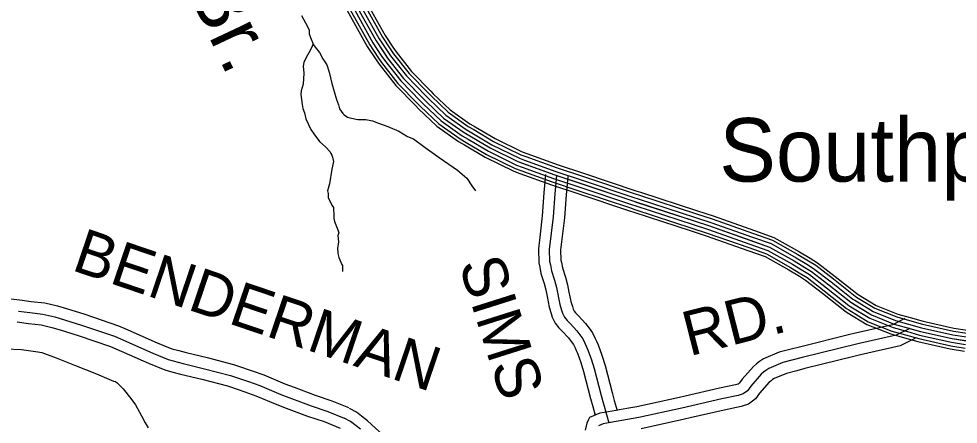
# Model space of a CAD drawing. Extents: x 1551132 to 1791609, y 378168 to 563823.
# Drawn here: x 1631255 to 1639065, y 415751 to 419121 of the extents above; entities that cross this region are included whole.
import ezdxf

# ---------------------------------------------------------------- set-up
doc = ezdxf.new("R2010")
doc.units = 0
for name, color, linetype in [('DESIGN - DRAINAGE - Bridges and Cross Drains Size Text', 7, 'Continuous'), ('DESIGN - ROW - Right-of-Way and Easement Labels', 7, 'Continuous'), ('DESIGN - TRANSPORTATION - Text', 7, 'Continuous'), ('SURVEY - CONTOURS - Index with Text', 7, 'Continuous'), ('SURVEY - PROPERTY - Owners', 7, 'Continuous'), ('SURVEY - VEGETATION - Features with Text', 7, 'Continuous')]:
    doc.layers.add(name, color=color, linetype=linetype)

msp = doc.modelspace()

# ---------------------------------------------------------------- linework, layer by layer
at = {"layer": 'DESIGN - TRANSPORTATION - Text'}
for points in [[(1633606.106, 419149.364), (1633655.497, 419056.862), (1633669.305, 419026.711), (1633669.105, 418996.669), (1633680.896, 418964.535), (1633706.495, 418904.25), (1633720.378, 418886.124), (1633756.086, 418841.798), (1633783.743, 418789.522), (1633817.401, 418737.195), (1633835.009, 418676.969), (1633858.383, 418582.65), (1633895.516, 418450.171), (1633913.232, 418405.978), (1633921.015, 418373.869), (1633948.756, 418333.61), (1633960.672, 418321.501), (1633986.555, 418303.292), (1634008.521, 418299.126), (1634072.428, 418284.65), (1634140.418, 418284.167), (1634196.342, 418271.758), (1634244.216, 418253.383), (1634322.031, 418224.79), (1634415.77, 418186.064), (1634485.477, 418141.497), (1634535.35, 418123.113), (1634634.89, 418052.294), (1634750.329, 417967.334), (1634901.642, 417864.098), (1634979.19, 417795.438), (1635020.781, 417733.045), (1635052.505, 417690.752)], [(1633699.895, 418907.633), (1633694.446, 418894.774), (1633676.196, 418856.848), (1633643.822, 418798.98), (1633623.547, 418757.054), (1633619.347, 418727.037), (1633624.964, 418668.902), (1633618.364, 418576.799), (1633610.181, 418548.815), (1633601.998, 418520.823), (1633599.806, 418490.789), (1633605.539, 418450.688), (1633611.264, 418408.578), (1633617.055, 418376.486), (1633630.805, 418338.326), (1633640.472, 418288.175), (1633681.904, 418201.739), (1633713.603, 418155.438), (1633757.227, 418099.037), (1633804.951, 418056.636), (1633842.683, 418016.301), (1633850.583, 418000.218), (1633858.5, 417988.142), (1633864.399, 417972.075), (1633872.149, 417933.958), (1633857.725, 417869.956), (1633836.925, 417747.903), (1633820.559, 417691.926), (1633826.408, 417667.851), (1633828.183, 417633.783), (1633847.941, 417597.582), (1633857.774, 417571.465), (1633871.641, 417551.339), (1633871.524, 417533.305), (1633873.316, 417501.246), (1633875.066, 417463.17), (1633878.882, 417435.094), (1633906.431, 417366.793), (1633916.256, 417340.675), (1633908.131, 417320.708), (1633913.773, 417266.573), (1633905.406, 417210.547), (1633907.181, 417176.479), (1633909.081, 417160.437), (1633916.931, 417138.345), (1633924.806, 417118.253), (1633932.672, 417098.169), (1633940.539, 417078.077), (1633946.489, 417070.027), (1633946.314, 417043.984), (1633946.155, 417019.942)], [(1631146.554, 416378.215), (1631276.451, 416373.323), (1631413.989, 416352.231), (1631447.88, 416347.464), (1631564.894, 416302.772), (1631719.574, 416243.212), (1631901.978, 416171.01), (1632002.95, 416124.667), (1632042.616, 416109.759), (1632058.524, 416105.4), (1632074.29, 416095.025), (1632123.197, 416045.832), (1632187.429, 415966.23), (1632226.212, 415911.253), (1632274.185, 415819.993), (1632306.918, 415763.141), (1632330.017, 415722.54)]]:
    msp.add_lwpolyline(points, dxfattribs=at)
at = {"layer": 'SURVEY - CONTOURS - Index with Text'}
for points in [[(1633560.091, 420145.69), (1633807.535, 419717.363), (1634074.854, 419206.616), (1634225.45, 418937.109), (1634320.731, 418794.222), (1634453.911, 418625.043), (1634639.048, 418435.513), (1634786.428, 418296.318), (1634957.957, 418175.014), (1635173.51, 418047.436), (1635405.172, 417933.8), (1635710.973, 417823.714), (1636358.649, 417607.35), (1636998.359, 417399.045), (1637496.056, 417223.674), (1637701.667, 417108.18), (1637845.356, 417021.127), (1637988.902, 416910.016), (1638172.298, 416764.588), (1638343.927, 416659.327), (1638533.756, 416584.016), (1638751.718, 416522.573), (1639013.753, 416462.872), (1639353.97, 416412.721)], [(1634119.569, 419310.344), (1634152.01, 419248.359), (1634300.34, 418982.91), (1634365.063, 418885.841)], [(1633965.023, 419229.458), (1633998.58, 419165.348), (1634151.418, 418891.833), (1634219.942, 418789.064)], [(1633986.922, 419240.917), (1634020.321, 419177.115), (1634172.518, 418904.733), (1634240.508, 418802.772)], [(1634014.388, 419255.292), (1634047.587, 419191.866), (1634198.984, 418920.925), (1634266.299, 418819.973)], [(1634041.854, 419269.668), (1634074.854, 419206.616), (1634225.45, 418937.109), (1634292.09, 418837.173)], [(1634069.32, 419284.043), (1634102.12, 419221.366), (1634251.916, 418953.293), (1634317.881, 418854.374)], [(1634096.786, 419298.419), (1634129.386, 419236.117), (1634278.382, 418969.485), (1634343.672, 418871.574)], [(1634317.873, 418854.39), (1634345.847, 418812.439), (1634477.244, 418645.518), (1634638.932, 418479.989)], [(1634343.664, 418871.591), (1634370.955, 418830.656), (1634500.577, 418666.002), (1634661.106, 418501.656)], [(1634365.063, 418885.858), (1634391.788, 418845.765), (1634519.934, 418682.986), (1634679.506, 418519.623)], [(1634219.933, 418789.08), (1634250.482, 418743.271), (1634388.646, 418567.758), (1634554.725, 418397.728)], [(1634240.499, 418802.789), (1634270.507, 418757.788), (1634407.245, 418584.083), (1634572.408, 418415.004)], [(1634266.29, 418819.989), (1634295.615, 418776.005), (1634430.578, 418604.567), (1634594.583, 418436.671)], [(1634292.082, 418837.19), (1634320.731, 418794.222), (1634453.911, 418625.043), (1634616.757, 418458.33)], [(1634616.749, 418458.347), (1634639.048, 418435.513), (1634786.428, 418296.318), (1634957.957, 418175.014), (1635005.523, 418146.864)], [(1634638.923, 418480.006), (1634660.789, 418457.622), (1634806.119, 418320.36), (1634974.832, 418201.049), (1635021.314, 418173.539)], [(1634661.106, 418501.665), (1634682.531, 418479.731), (1634825.81, 418344.411), (1634991.698, 418227.091), (1635037.097, 418200.224)], [(1634679.497, 418519.64), (1634700.563, 418498.073), (1634842.143, 418364.353), (1635005.698, 418248.691), (1635050.197, 418222.357)], [(1634554.709, 418397.753), (1634578.233, 418373.669), (1634731.354, 418229.057), (1634910.767, 418102.179), (1634961.357, 418072.237)], [(1634572.391, 418415.029), (1634595.566, 418391.295), (1634747.046, 418248.225), (1634924.216, 418122.938), (1634973.949, 418093.504)], [(1634594.574, 418436.688), (1634617.307, 418413.404), (1634766.737, 418272.275), (1634941.083, 418148.98), (1634989.731, 418120.188)], [(1635050.18, 418222.357), (1635215.226, 418124.68), (1635439.446, 418014.694), (1635478.862, 418000.502)], [(1635005.506, 418146.872), (1635173.51, 418047.436), (1635405.172, 417933.8), (1635449.146, 417917.966)], [(1635021.297, 418173.548), (1635188.252, 418074.737), (1635417.288, 417962.384), (1635459.645, 417947.134)], [(1635037.08, 418200.232), (1635202.993, 418102.029), (1635429.396, 417990.977), (1635470.145, 417976.301)], [(1634961.34, 418072.245), (1635132.27, 417971.076), (1635371.289, 417853.831), (1635419.771, 417836.373)], [(1634973.932, 418093.512), (1635144.028, 417992.843), (1635380.947, 417876.624), (1635428.146, 417859.631)], [(1634989.715, 418120.196), (1635158.769, 418020.136), (1635393.055, 417905.216), (1635438.646, 417888.799)], [(1635478.837, 418000.51), (1635739.722, 417906.591), (1635949.042, 417836.673)], [(1635449.129, 417917.975), (1635710.973, 417823.714), (1635921.251, 417753.471)], [(1635459.629, 417947.142), (1635721.131, 417853.006), (1635931.076, 417782.871)], [(1635470.128, 417976.31), (1635731.297, 417882.291), (1635940.892, 417812.281)], [(1635419.763, 417836.381), (1635682.548, 417741.779), (1635893.777, 417671.218)], [(1635428.129, 417859.64), (1635690.648, 417765.137), (1635901.61, 417694.661)], [(1635438.629, 417888.807), (1635700.815, 417794.422), (1635911.426, 417724.07)], [(1635949.026, 417836.673), (1636386.124, 417690.653), (1636422.714, 417678.744)], [(1635921.234, 417753.471), (1636358.649, 417607.35), (1636395.557, 417595.333)], [(1635931.059, 417782.871), (1636368.357, 417636.793), (1636405.156, 417624.809)], [(1635940.876, 417812.281), (1636378.065, 417666.235), (1636414.748, 417654.285)], [(1635893.76, 417671.218), (1636331.491, 417524.998), (1636368.707, 417512.873)], [(1635901.593, 417694.661), (1636339.233, 417548.465), (1636376.365, 417536.382)], [(1635911.41, 417724.07), (1636348.941, 417577.908), (1636385.957, 417565.858)], [(1636422.698, 417678.752), (1636898.12, 417523.94)], [(1636395.54, 417595.342), (1636870.962, 417440.53)], [(1636405.14, 417624.818), (1636880.562, 417470.005)], [(1636414.74, 417654.293), (1636890.162, 417499.481)], [(1636368.691, 417512.881), (1636844.113, 417358.069)], [(1636376.34, 417536.39), (1636851.762, 417381.578)], [(1636385.94, 417565.866), (1636861.362, 417411.054)], [(1636898.103, 417523.948), (1637026.517, 417482.131), (1637372.7, 417360.144)], [(1636870.945, 417440.538), (1636998.359, 417399.045), (1637343.551, 417277.409)], [(1636880.545, 417470.014), (1637008.309, 417428.404), (1637353.851, 417306.651)], [(1636890.145, 417499.49), (1637018.259, 417457.772), (1637364.159, 417335.885)], [(1636844.096, 417358.077), (1636970.518, 417316.91), (1637314.735, 417195.615)], [(1636851.746, 417381.586), (1636978.459, 417340.319), (1637322.943, 417218.932)], [(1636861.346, 417411.062), (1636988.409, 417369.686), (1637333.251, 417248.166)], [(1637372.684, 417360.153), (1637532.38, 417303.876), (1637745.883, 417183.957), (1637834.739, 417130.122)], [(1637343.534, 417277.417), (1637496.056, 417223.674), (1637701.667, 417108.18), (1637789.29, 417055.095)], [(1637353.834, 417306.66), (1637508.889, 417252.017), (1637717.292, 417134.955), (1637805.348, 417081.612)], [(1637364.134, 417335.894), (1637521.73, 417280.367), (1637732.917, 417161.739), (1637821.415, 417108.121)], [(1637322.935, 417218.941), (1637470.381, 417166.981), (1637670.418, 417054.62), (1637757.166, 417002.069)], [(1637333.234, 417248.175), (1637483.223, 417195.332), (1637686.043, 417081.404), (1637773.232, 417028.578)], [(1637314.718, 417195.623), (1637460.148, 417144.38), (1637657.96, 417033.269), (1637744.358, 416980.926)], [(1637834.723, 417130.13), (1637895.088, 417093.563), (1638043.001, 416979.068), (1638222.655, 416836.606), (1638234.213, 416829.523)], [(1637789.274, 417055.103), (1637845.356, 417021.127), (1637988.902, 416910.016), (1638172.298, 416764.588), (1638188.364, 416754.737)], [(1637805.332, 417081.621), (1637862.93, 417046.728), (1638008.018, 416934.417), (1638190.097, 416790.038), (1638204.564, 416781.163)], [(1637821.398, 417108.13), (1637880.505, 417072.32), (1638027.135, 416958.826), (1638207.889, 416815.489), (1638220.772, 416807.597)], [(1637744.341, 416980.935), (1637796.19, 416949.517), (1637935.42, 416841.748), (1638122.516, 416693.386), (1638143.04, 416680.802)], [(1637757.149, 417002.077), (1637810.206, 416969.934), (1637950.67, 416861.207), (1638136.707, 416713.686), (1638155.957, 416701.878)], [(1637773.216, 417028.586), (1637827.781, 416995.527), (1637969.786, 416885.616), (1638154.498, 416739.137), (1638172.165, 416728.312)], [(1638220.763, 416807.597), (1638371.768, 416714.986), (1638553.647, 416642.826), (1638659.595, 416612.959)], [(1638234.205, 416829.523), (1638383.318, 416738.07), (1638561.905, 416667.219), (1638666.57, 416637.71)], [(1638188.347, 416754.746), (1638343.927, 416659.327), (1638533.756, 416584.016), (1638642.77, 416553.282)], [(1638204.555, 416781.171), (1638357.852, 416687.152), (1638543.706, 416613.417), (1638651.178, 416583.116)], [(1638143.015, 416680.819), (1638304.986, 416581.483), (1638505.932, 416501.764), (1638619.237, 416469.813)], [(1638155.932, 416701.894), (1638316.086, 416603.667), (1638513.865, 416525.206), (1638625.945, 416493.606)], [(1638172.14, 416728.32), (1638330.002, 416631.501), (1638523.806, 416554.616), (1638634.362, 416523.448)], [(1638651.162, 416583.125), (1638759.367, 416552.624), (1639019.461, 416493.364), (1639135.034, 416476.331)], [(1638659.578, 416612.967), (1638767.026, 416582.675), (1639025.178, 416523.857), (1639139.558, 416506.998)], [(1638666.553, 416637.718), (1638773.375, 416607.609), (1639029.911, 416549.157), (1639143.308, 416532.449)], [(1638634.345, 416523.456), (1638744.068, 416492.522), (1639008.045, 416432.379), (1639126, 416414.996)], [(1638642.753, 416553.291), (1638751.718, 416522.573), (1639013.753, 416462.872), (1639130.517, 416445.663)], [(1638619.229, 416469.822), (1638730.31, 416438.513), (1638997.778, 416377.57), (1639117.876, 416359.869)], [(1638625.929, 416493.614), (1638736.41, 416462.472), (1639002.328, 416401.887), (1639121.475, 416384.328)]]:
    msp.add_lwpolyline(points, dxfattribs=at)
at = {"layer": 'SURVEY - PROPERTY - Owners'}
for points in [[(1635634.05, 417827.414), (1635620.091, 417673.377), (1635606.842, 417484.438), (1635588.942, 417331.959), (1635574.359, 417207.689), (1635578.125, 417092.978), (1635585.45, 417057.544), (1635596.025, 417004.826), (1635622.324, 416921.774), (1635636.507, 416868.806), (1635646.907, 416813.904), (1635664.04, 416723.51), (1635681.223, 416672.859), (1635690.406, 416642.191), (1635713.847, 416591.357), (1635745.713, 416553.072), (1635773.079, 416525.255), (1635824.578, 416469.178), (1635847.394, 416438.844), (1635866.06, 416413.527), (1635879.535, 416386.068), (1635888.943, 416365.117), (1635899.084, 416342.509), (1635926.734, 416265.107), (1635950.941, 416188.655), (1636008.965, 415965.315), (1636027.639, 415899.13), (1636047.789, 415827.72)], [(1635724.389, 417819.231), (1635710.514, 417666.11), (1635697.173, 417475.972), (1635665.24, 417203.873), (1635668.532, 417103.72), (1635674.332, 417075.644), (1635683.99, 417027.51), (1635709.414, 416947.208), (1635724.997, 416889.014), (1635751.98, 416746.636), (1635767.646, 416700.451), (1635775.462, 416674.359), (1635791.212, 416640.2), (1635813.02, 416613.999), (1635838.827, 416587.765), (1635894.393, 416527.263), (1635920.142, 416493.029), (1635943.908, 416460.803), (1635961.649, 416424.627), (1635983.299, 416376.393), (1636012.707, 416294.066), (1636038.131, 416213.772), (1636096.521, 415989.041), (1636160.169, 415763.418)], [(1635818.295, 417810.722), (1635804.504, 417658.551), (1635791.079, 417467.171), (1635772.679, 417310.392), (1635759.713, 417199.906), (1635762.504, 417114.887), (1635766.729, 417094.462), (1635775.429, 417051.085), (1635799.945, 416973.65), (1635816.986, 416910.015), (1635828.669, 416848.355), (1635843.394, 416770.678), (1635857.485, 416729.135), (1635863.877, 416707.793), (1635871.635, 416690.968), (1635882.985, 416677.334), (1635907.176, 416652.742), (1635966.966, 416587.64), (1635995.765, 416549.356), (1636024.831, 416509.946), (1636047.014, 416464.712), (1636057.714, 416440.878), (1636070.847, 416411.61), (1636102.079, 416324.166), (1636128.77, 416239.881), (1636187.536, 416013.7), (1636205.685, 415949.365), (1636229.085, 415866.421)], [(1631163.837, 416795.101), (1631263.376, 416785.651), (1631358.316, 416772.417), (1631472.355, 416759.225), (1631578.386, 416734.266), (1631651.709, 416711.974), (1631804.639, 416665.473), (1632085.374, 416570.229), (1632135.856, 416547.862), (1632406.241, 416428.025), (1632528.255, 416378.849), (1632584.937, 416363.141), (1632646.019, 416346.223), (1632821.806, 416304.522), (1633041.226, 416246.921), (1633072.975, 416236.546), (1633195.964, 416196.328), (1633293.562, 416160.461), (1633468.249, 416086.817), (1633544.222, 416058.233), (1633717.977, 415992.865), (1633857.023, 415946.497), (1633996.137, 415890.429)], [(1631252.41, 416691.973), (1631346.391, 416678.873), (1631456.08, 416666.181), (1631553.844, 416643.172), (1631775.773, 416575.696), (1632051.058, 416482.302), (1632369.508, 416341.165), (1632497.947, 416289.397), (1632622.544, 416254.879), (1632798.948, 416213.037), (1633014.585, 416156.427), (1633165.04, 416107.234), (1633258.971, 416072.717), (1633433.325, 415999.215), (1633686.452, 415903.979), (1633824.457, 415857.961), (1633960.888, 415802.968)], [(1631241.86, 416601.854), (1631334.916, 416588.887), (1631440.422, 416576.679), (1631530.237, 416555.537), (1631597.902, 416534.969), (1631748.006, 416489.327), (1632018.042, 416397.716), (1632060.899, 416378.724), (1632334.168, 416257.604), (1632468.789, 416203.345), (1632535.546, 416184.852), (1632599.961, 416167.01), (1632776.965, 416125.026), (1632988.96, 416069.375), (1633015.493, 416060.699), (1633135.29, 416021.524), (1633225.697, 415988.306), (1633399.726, 415914.938), (1633479.082, 415885.078), (1633656.128, 415818.468), (1633793.125, 415772.784), (1633926.98, 415718.833)], [(1638621.679, 416628.759), (1638518.756, 416576.958), (1638210.297, 416507.556), (1638163.581, 416496.031), (1637744.349, 416392.661), (1637677.584, 416375.652), (1637577.128, 416350.068), (1637446.915, 416295.016), (1637412.624, 416272.491), (1637387.566, 416252.724), (1637363.117, 416231.273), (1637270.185, 416124.654), (1637247.619, 416094.436), (1637242.636, 416090.678), (1637235.878, 416085.586), (1637212.745, 416078.052), (1637080.615, 416049.927), (1636794.421, 415984.883), (1636747.739, 415974.283), (1636393.672, 415895.439), (1636310.449, 415881.263), (1636159.028, 415855.471), (1636086.98, 415842.079), (1635999.948, 415806.136), (1635987.815, 415784.802), (1635977.815, 415760.735), (1635964.541, 415700.783)], [(1638662.453, 416547.732), (1638549.556, 416490.914), (1638231.113, 416419.262), (1637766.407, 416304.675), (1637606.144, 416263.849), (1637489.822, 416214.673), (1637465.714, 416198.839), (1637445.606, 416182.972), (1637427.498, 416167.088), (1637340.809, 416067.627), (1637312.551, 416029.793), (1637278.377, 416004.025), (1637236.286, 415990.325), (1637100.106, 415961.333), (1636767.647, 415885.78), (1636411.155, 415806.403), (1636174.927, 415766.16), (1636112.854, 415754.627), (1636074.755, 415738.893)], [(1638704.835, 416463.505), (1638581.571, 416401.47), (1638252.754, 416327.476), (1638207.872, 416316.409), (1637789.332, 416213.206), (1637723.25, 416196.372), (1637636.31, 416174.23), (1637534.421, 416131.154), (1637520.904, 416122.27), (1637505.938, 416110.47), (1637494.422, 416100.37), (1637414.224, 416008.351), (1637380.049, 415962.591), (1637354.008, 415942.957), (1637322.551, 415919.24), (1637260.76, 415899.131), (1637120.372, 415869.238), (1636835.412, 415804.478), (1636788.338, 415793.786), (1636429.33, 415713.842)], [(1634284.455, 415659.181), (1634153.916, 415779.026), (1634104.601, 415818.169), (1634063.519, 415850.77), (1634003.845, 415882.862)], [(1634094.976, 415709.999), (1634013.453, 415774.701), (1633960.888, 415802.968)]]:
    msp.add_lwpolyline(points, dxfattribs=at)

# ---------------------------------------------------------------- texts
at = {"layer": 'DESIGN - DRAINAGE - Bridges and Cross Drains Size Text'}
msp.add_text('Br.', height=475.008, rotation=295.2219694, dxfattribs=at).set_placement((1632649.116, 419364.388))
at = {"layer": 'DESIGN - ROW - Right-of-Way and Easement Labels'}
for s, height, rotation, p in [('BENDERMAN', 369.9931, 341.2596417, (1631684.692, 417035.024)), ('SIMS', 370.0079, 287.5716139, (1634911.216, 417082.294)), ('RD.', 369.9926, 14.2882972, (1636829.704, 416315.15))]:
    msp.add_text(s, height=height, rotation=rotation, dxfattribs=at).set_placement(p)
at = {"layer": 'SURVEY - VEGETATION - Features with Text'}
msp.add_text('Southport', height=527.9876, rotation=0.0000333, dxfattribs=at).set_placement((1637078.424, 417767.863))

doc.saveas('drawing.dxf')
